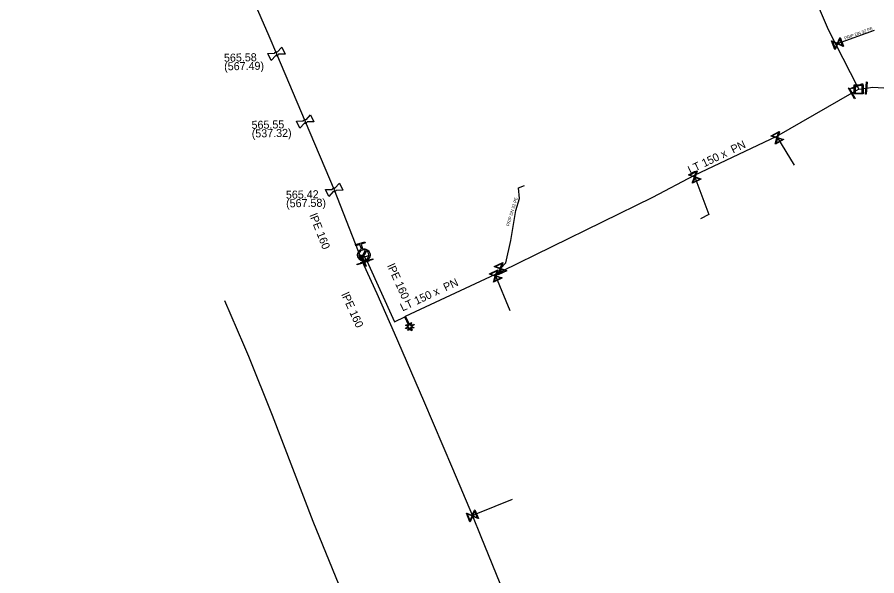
# Model space of a CAD drawing. Extents: x -643544 to -637295, y -1119190 to -1111715.
# Drawn here: x -641573.9 to -641434.3, y -1113652.4 to -1113561.6 of the extents above; entities that cross this region are included whole.
import ezdxf

# ---------------------------------------------------------------- set-up
doc = ezdxf.new("R2010")
doc.units = 0
for name, color, linetype in [('Default', 7, 'Continuous'), ('VP Hydrant', 7, 'Continuous'), ('VP Lomový bod', 7, 'Continuous'), ('VP Lomový bod - popis', 7, 'Continuous'), ('VP Popis přípojky', 7, 'Continuous'), ('VP Přípojka', 7, 'Continuous'), ('VP Změna materiálu', 7, 'Continuous'), ('VP Řad', 7, 'Continuous'), ('VP Řad - popis', 7, 'Continuous'), ('VP Šachta', 7, 'Continuous'), ('VP Šoupě', 7, 'Continuous')]:
    doc.layers.add(name, color=color, linetype=linetype)

msp = doc.modelspace()

# ---------------------------------------------------------------- linework, layer by layer
at = {"layer": 'Default'}
for points in [[(-641532.1, -1113567.44), (-641532.09, -1113567.39), (-641532.06, -1113567.35), (-641532, -1113567.28), (-641531.93, -1113567.25), (-641531.85, -1113567.21), (-641531.77, -1113567.22), (-641531.72, -1113567.22), (-641531.67, -1113567.25)], [(-641531.5, -1113567.62), (-641531.51, -1113567.67), (-641531.55, -1113567.71), (-641531.6, -1113567.78), (-641531.67, -1113567.81), (-641531.75, -1113567.85), (-641531.83, -1113567.84), (-641531.89, -1113567.84), (-641531.93, -1113567.81)], [(-641527.43, -1113578.44), (-641527.42, -1113578.39), (-641527.39, -1113578.35), (-641527.33, -1113578.28), (-641527.26, -1113578.25), (-641527.18, -1113578.21), (-641527.1, -1113578.22), (-641527.05, -1113578.22), (-641527, -1113578.25)], [(-641526.83, -1113578.62), (-641526.84, -1113578.67), (-641526.88, -1113578.71), (-641526.93, -1113578.78), (-641527, -1113578.81), (-641527.08, -1113578.85), (-641527.16, -1113578.84), (-641527.21, -1113578.84), (-641527.26, -1113578.81)], [(-641522.74, -1113589.57), (-641522.73, -1113589.52), (-641522.7, -1113589.48), (-641522.64, -1113589.41), (-641522.57, -1113589.38), (-641522.49, -1113589.34), (-641522.41, -1113589.35), (-641522.36, -1113589.35), (-641522.31, -1113589.38)], [(-641522.14, -1113589.75), (-641522.15, -1113589.8), (-641522.19, -1113589.84), (-641522.24, -1113589.91), (-641522.31, -1113589.94), (-641522.39, -1113589.98), (-641522.47, -1113589.97), (-641522.52, -1113589.97), (-641522.57, -1113589.94)], [(-641517.83, -1113599.25), (-641517.48, -1113599.17), (-641517.15, -1113599.34), (-641516.79, -1113599.54), (-641516.66, -1113599.93), (-641516.54, -1113600.33), (-641516.73, -1113600.7), (-641516.93, -1113601.06), (-641517.32, -1113601.19), (-641517.72, -1113601.31), (-641518.08, -1113601.12), (-641518.45, -1113600.92), (-641518.57, -1113600.53), (-641518.7, -1113600.13), (-641518.51, -1113599.77), (-641518.34, -1113599.44), (-641518, -1113599.31)], [(-641517.32, -1113599.47), (-641517.58, -1113599.37), (-641517.86, -1113599.45), (-641518.19, -1113599.55), (-641518.34, -1113599.85), (-641518.5, -1113600.15), (-641518.4, -1113600.47), (-641518.31, -1113600.75), (-641518.08, -1113600.9)], [(-641517.92, -1113600.99), (-641517.66, -1113601.09), (-641517.38, -1113601), (-641517.06, -1113600.9), (-641516.9, -1113600.61), (-641516.75, -1113600.31), (-641516.85, -1113599.99), (-641516.93, -1113599.71), (-641517.16, -1113599.56)]]:
    msp.add_open_spline(points, degree=3, dxfattribs=at)
at = {"layer": 'VP Hydrant'}
for points in [[(-641518, -1113599.31), (-641518.25, -1113598.52), (-641518.91, -1113598.73), (-641518.96, -1113598.55), (-641517.47, -1113598.09), (-641517.41, -1113598.26), (-641518.07, -1113598.47), (-641517.83, -1113599.25)], [(-641518.08, -1113600.9), (-641517.32, -1113599.47)], [(-641517.16, -1113599.56), (-641517.92, -1113600.99)]]:
    msp.add_lwpolyline(points, dxfattribs=at)
at = {"layer": 'VP Lomový bod'}
for points in [[(-641531.67, -1113567.25), (-641530.92, -1113566.44), (-641530.4, -1113567.58), (-641531.5, -1113567.62)], [(-641532.68, -1113568.62), (-641533.2, -1113567.48), (-641532.1, -1113567.44)], [(-641531.93, -1113567.81), (-641532.68, -1113568.62)], [(-641527, -1113578.25), (-641526.25, -1113577.44), (-641525.73, -1113578.58), (-641526.83, -1113578.62)], [(-641528.01, -1113579.62), (-641528.53, -1113578.48), (-641527.43, -1113578.44)], [(-641527.26, -1113578.81), (-641528.01, -1113579.62)], [(-641522.31, -1113589.38), (-641521.56, -1113588.57), (-641521.04, -1113589.71), (-641522.14, -1113589.75)], [(-641523.32, -1113590.75), (-641523.84, -1113589.61), (-641522.74, -1113589.57)], [(-641522.57, -1113589.94), (-641523.32, -1113590.75)]]:
    msp.add_lwpolyline(points, dxfattribs=at)
at = {"layer": 'VP Přípojka'}
for points in [[(-641440.94, -1113566.02), (-641440.67, -1113565.88), (-641434.65, -1113563.69)], [(-641450.6, -1113580.99), (-641450.44, -1113581.18), (-641447.72, -1113585.65)], [(-641463.95, -1113587.34), (-641463.86, -1113587.58), (-641461.55, -1113593.66), (-641462.9, -1113594.36)], [(-641495.23, -1113602.9), (-641495.42, -1113602.45), (-641494.54, -1113601.52), (-641493.76, -1113597.86), (-641492.92, -1113593), (-641492.33, -1113591.08), (-641492.47, -1113589.34), (-641491.52, -1113588.93)], [(-641517.23, -1113601.04), (-641517.49, -1113600.54), (-641517.62, -1113600.23)], [(-641496.3, -1113603.42), (-641496.2, -1113603.65), (-641493.9, -1113609.26)], [(-641540.27, -1113607.61), (-641537.15, -1113614.78), (-641536.35, -1113616.66), (-641532.51, -1113626.28), (-641525.89, -1113643.51), (-641518.03, -1113662.76), (-641517.45, -1113664.71), (-641516.71, -1113666.31), (-641516.03, -1113667.14), (-641515.54, -1113667.45), (-641515.04, -1113667.75), (-641514.98, -1113667.78)], [(-641510.61, -1113610.91), (-641510.82, -1113610.54), (-641510.97, -1113610.28)], [(-641499.98, -1113642.64), (-641499.07, -1113642.23), (-641493.47, -1113639.94)]]:
    msp.add_lwpolyline(points, dxfattribs=at)
at = {"layer": 'VP Změna materiálu'}
msp.add_lwpolyline([(-641509.99, -1113611.99), (-641509.76, -1113612.48), (-641509.91, -1113612.55), (-641510.13, -1113612.06), (-641510.29, -1113612.51), (-641510.44, -1113612.45), (-641510.28, -1113612.01), (-641510.8, -1113612.26), (-641510.87, -1113612.12), (-641510.34, -1113611.87), (-641510.79, -1113611.71), (-641510.73, -1113611.56), (-641510.3, -1113611.72), (-641510.97, -1113610.29), (-641510.83, -1113610.22), (-641510.15, -1113611.66), (-641509.99, -1113611.21), (-641509.85, -1113611.27), (-641510.01, -1113611.71), (-641509.48, -1113611.46), (-641509.41, -1113611.6), (-641509.93, -1113611.85), (-641509.5, -1113612.01), (-641509.55, -1113612.15), (-641509.99, -1113611.99)], dxfattribs=at)
at = {"layer": 'VP Řad'}
for points in [[(-641488.45, -1113453.51), (-641481.12, -1113470.81), (-641481.1, -1113470.84), (-641480.52, -1113472.42), (-641480.5, -1113472.47), (-641478.51, -1113477.26), (-641473.6, -1113489.1), (-641473.1, -1113490.42), (-641466.99, -1113504.68), (-641463.64, -1113512.77), (-641457.83, -1113527.1), (-641455.09, -1113533.25), (-641454.24, -1113535.24), (-641451.41, -1113541.99), (-641451.1, -1113542.68), (-641450.41, -1113544.29), (-641449.7, -1113545.96), (-641442.19, -1113563.56), (-641440.94, -1113566.02), (-641437.49, -1113572.79), (-641437.23, -1113573.31)], [(-641573.92, -1113468.08), (-641569.31, -1113479.16), (-641565.43, -1113488.48), (-641564.69, -1113490.24), (-641560, -1113501.28), (-641559.22, -1113503.13), (-641555.36, -1113512.35), (-641552.9, -1113518.22), (-641550.71, -1113523.41), (-641546.04, -1113534.46), (-641545.59, -1113535.52), (-641541.3, -1113545.49), (-641536.55, -1113556.51), (-641533.05, -1113564.6)], [(-641533.05, -1113564.6), (-641531.8, -1113567.53), (-641527.13, -1113578.53), (-641522.44, -1113589.66), (-641518.03, -1113600.85), (-641517.86, -1113601.22)], [(-641437.23, -1113573.31), (-641438.33, -1113573.94), (-641450.6, -1113580.99), (-641463.95, -1113587.34), (-641470.74, -1113590.87), (-641495.23, -1113602.9), (-641496.3, -1113603.42), (-641510.9, -1113610.25)], [(-641437.23, -1113573.31), (-641435.98, -1113573.11), (-641434.99, -1113572.96), (-641430.31, -1113573.25), (-641417.37, -1113574.74), (-641412.13, -1113575.12), (-641403.31, -1113575.55), (-641402.78, -1113575.58)], [(-641517.86, -1113601.22), (-641517.66, -1113601.17), (-641517.23, -1113601.04), (-641517.11, -1113601.21), (-641512.64, -1113611.12), (-641510.97, -1113610.28), (-641510.9, -1113610.25)], [(-641517.86, -1113601.22), (-641517.75, -1113601.49), (-641517.59, -1113601.91), (-641515.48, -1113606.49), (-641512.66, -1113612.87), (-641507.9, -1113623.89), (-641503.23, -1113634.94), (-641499.98, -1113642.64), (-641498.61, -1113646.01), (-641494.94, -1113655.03), (-641493.89, -1113657.3), (-641493.78, -1113657.59)]]:
    msp.add_lwpolyline(points, dxfattribs=at)
at = {"layer": 'VP Šachta'}
for points in [[(-641436.52, -1113572.59), (-641436.52, -1113574.04), (-641437.94, -1113574.04), (-641437.94, -1113572.59), (-641436.52, -1113572.59)], [(-641437.82, -1113572.71), (-641437.82, -1113573.92), (-641436.64, -1113573.92), (-641436.64, -1113572.71), (-641437.82, -1113572.71)]]:
    msp.add_lwpolyline(points, dxfattribs=at)
at = {"layer": 'VP Šoupě'}
for points in [[(-641440.23, -1113564.91), (-641439.7, -1113566.32), (-641439.76, -1113566.34), (-641439.88, -1113566.28), (-641440.65, -1113565.94), (-641441.04, -1113566.82), (-641441.11, -1113566.85), (-641441.64, -1113565.44), (-641441.57, -1113565.42), (-641440.69, -1113565.82), (-641440.35, -1113565.06), (-641440.29, -1113564.94), (-641440.23, -1113564.91)], [(-641440.27, -1113565.09), (-641440.61, -1113565.86), (-641439.85, -1113566.2), (-641440.27, -1113565.09)], [(-641441.07, -1113566.67), (-641440.73, -1113565.9), (-641441.49, -1113565.56), (-641441.07, -1113566.67)], [(-641436.55, -1113572.46), (-641438.39, -1113573.24), (-641438.44, -1113573.12), (-641436.6, -1113572.35), (-641436.55, -1113572.46)], [(-641435.85, -1113572.12), (-641435.99, -1113574.11), (-641436.12, -1113574.11), (-641435.98, -1113572.11), (-641435.85, -1113572.12)], [(-641438.78, -1113573.05), (-641437.78, -1113574.78), (-641437.89, -1113574.84), (-641438.89, -1113573.11), (-641438.78, -1113573.05)], [(-641449.42, -1113581.48), (-641450.74, -1113582.2), (-641450.77, -1113582.14), (-641450.73, -1113582.02), (-641450.5, -1113581.21), (-641451.43, -1113580.94), (-641451.46, -1113580.88), (-641450.14, -1113580.16), (-641450.11, -1113580.22), (-641450.39, -1113581.15), (-641449.58, -1113581.39), (-641449.45, -1113581.42), (-641449.42, -1113581.48)], [(-641451.28, -1113580.89), (-641450.47, -1113581.13), (-641450.24, -1113580.32), (-641451.28, -1113580.89)], [(-641449.61, -1113581.47), (-641450.41, -1113581.24), (-641450.64, -1113582.04), (-641449.61, -1113581.47)], [(-641462.86, -1113587.93), (-641464.22, -1113588.58), (-641464.24, -1113588.52), (-641464.2, -1113588.4), (-641463.92, -1113587.61), (-641464.83, -1113587.28), (-641464.86, -1113587.22), (-641463.51, -1113586.58), (-641463.48, -1113586.64), (-641463.8, -1113587.55), (-641463.01, -1113587.83), (-641462.89, -1113587.88), (-641462.86, -1113587.93)], [(-641464.68, -1113587.24), (-641463.89, -1113587.53), (-641463.61, -1113586.73), (-641464.68, -1113587.24)], [(-641463.04, -1113587.92), (-641463.83, -1113587.64), (-641464.11, -1113588.43), (-641463.04, -1113587.92)], [(-641516.75, -1113600.39), (-641518.2, -1113600.78), (-641518.23, -1113600.69), (-641516.78, -1113600.3), (-641516.75, -1113600.39)], [(-641517.33, -1113602.12), (-641518.1, -1113600.27), (-641517.99, -1113600.22), (-641517.22, -1113602.07), (-641517.33, -1113602.12)], [(-641516.78, -1113601.25), (-641518.69, -1113601.85), (-641518.72, -1113601.73), (-641516.81, -1113601.13), (-641516.78, -1113601.25)], [(-641516.14, -1113600.97), (-641518.05, -1113601.57), (-641518.08, -1113601.45), (-641516.17, -1113600.85), (-641516.14, -1113600.97)], [(-641494.41, -1113602.8), (-641495.77, -1113603.45), (-641495.8, -1113603.39), (-641495.75, -1113603.27), (-641495.47, -1113602.48), (-641496.39, -1113602.16), (-641496.42, -1113602.1), (-641495.06, -1113601.45), (-641495.03, -1113601.51), (-641495.36, -1113602.43), (-641494.57, -1113602.7), (-641494.44, -1113602.74), (-641494.41, -1113602.8)], [(-641496.24, -1113602.12), (-641495.44, -1113602.4), (-641495.16, -1113601.6), (-641496.24, -1113602.12)], [(-641495.19, -1113603.98), (-641496.53, -1113604.66), (-641496.56, -1113604.6), (-641496.52, -1113604.48), (-641496.26, -1113603.68), (-641497.18, -1113603.37), (-641497.21, -1113603.32), (-641495.87, -1113602.64), (-641495.84, -1113602.7), (-641496.14, -1113603.62), (-641495.35, -1113603.89), (-641495.22, -1113603.92), (-641495.19, -1113603.98)], [(-641497.03, -1113603.33), (-641496.23, -1113603.6), (-641495.96, -1113602.8), (-641497.03, -1113603.33)], [(-641494.6, -1113602.79), (-641495.39, -1113602.51), (-641495.66, -1113603.3), (-641494.6, -1113602.79)], [(-641495.38, -1113603.97), (-641496.17, -1113603.71), (-641496.43, -1113604.5), (-641495.38, -1113603.97)], [(-641499.57, -1113641.66), (-641499, -1113643.05), (-641499.06, -1113643.07), (-641499.18, -1113643.02), (-641499.95, -1113642.7), (-641500.32, -1113643.59), (-641500.39, -1113643.62), (-641500.96, -1113642.23), (-641500.9, -1113642.21), (-641500, -1113642.58), (-641499.68, -1113641.81), (-641499.64, -1113641.69), (-641499.57, -1113641.66)], [(-641499.6, -1113641.84), (-641499.92, -1113642.62), (-641499.15, -1113642.94), (-641499.6, -1113641.84)], [(-641500.36, -1113643.44), (-641500.04, -1113642.66), (-641500.81, -1113642.34), (-641500.36, -1113643.44)]]:
    msp.add_lwpolyline(points, dxfattribs=at)

# ---------------------------------------------------------------- texts
at = {"layer": 'VP Lomový bod - popis'}
for s, p in [('565.58', (-641540.32, -1113568.83)), ('(567.49)', (-641540.29, -1113570.23)), ('565.55', (-641535.84, -1113579.74)), ('(537.32)', (-641535.81, -1113581.14)), ('565.42', (-641530.26, -1113591.1)), ('(567.58)', (-641530.23, -1113592.5))]:
    msp.add_text(s, height=1.3, rotation=1, dxfattribs=at).set_placement(p)
at = {"layer": 'VP Popis přípojky'}
for rotation, p in [(19.9877, (-641439.47, -1113565.28)), (73.3151, (-641494, -1113595.61))]:
    msp.add_text('PRIP DN 32 PE', height=0.5, rotation=rotation, dxfattribs=at).set_placement(p)
at = {"layer": 'VP Řad - popis'}
for s, rotation, p in [('LT 150 x  PN ', 25.45, (-641464.61, -1113587.07)), ('lPE 160', 291.5116, (-641526.48, -1113593.79)), ('lPE 160', 294.2782, (-641513.86, -1113602)), ('LT 150 x  PN ', 25.0611, (-641511.33, -1113609.43)), ('lPE 160', 294.2782, (-641521.3, -1113606.66))]:
    msp.add_text(s, height=1.3, rotation=rotation, dxfattribs=at).set_placement(p)

doc.saveas('drawing.dxf')
